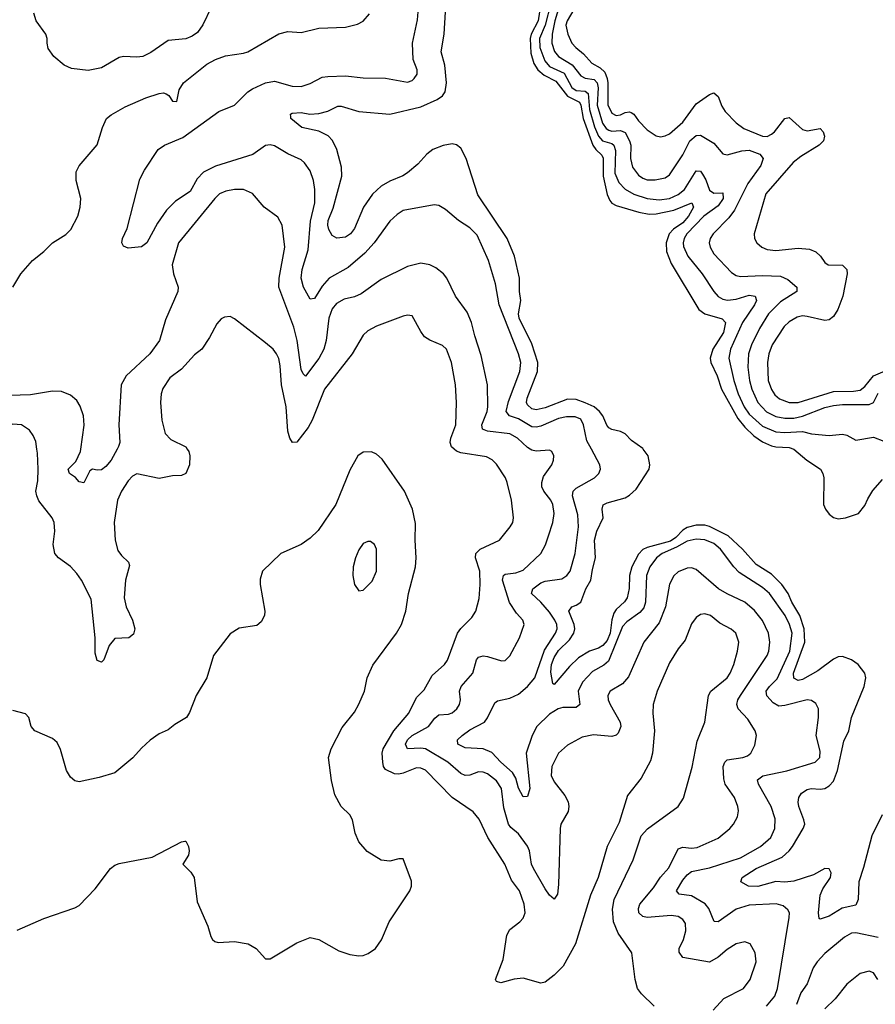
# Model space of a CAD drawing. Header units: inches. Extents: x 1682530 to 1839546, y 640742 to 791647.
# Tile 785 of 923: x 1764181 to 1768038, y 747498 to 751935. Entities that reach past the tile are written whole.
import ezdxf

# ---------------------------------------------------------------- set-up
doc = ezdxf.new("R2010")
doc.units = ezdxf.units.IN
doc.header["$MEASUREMENT"] = 0
doc.layers.add('B7764', color=7, linetype='Continuous')
doc.layers.add('B7765', color=7, linetype='Continuous')

msp = doc.modelspace()

# ---------------------------------------------------------------- linework, layer by layer
at = {"layer": 'B7764', "color": 5}
for points, elevation in [([(1764936.9, 750000), (1764943.6, 749990), (1764947.9, 749970), (1764946.5, 749930), (1764930.3, 749890), (1764910, 749880.5), (1764870, 749879.8), (1764810, 749868), (1764710, 749888), (1764690, 749878.2), (1764670, 749856.8), (1764639.8, 749810), (1764621.6, 749770), (1764607.3, 749670), (1764611.9, 749590), (1764623.6, 749543.6), (1764640.1, 749520.1), (1764671.8, 749490), (1764675.8, 749475.8), (1764657.6, 749410), (1764652.8, 749330), (1764661, 749290), (1764689.3, 749230), (1764700.2, 749190), (1764693.7, 749166.3), (1764673, 749150), (1764610, 749146), (1764584.9, 749115.1), (1764560.4, 749050), (1764550, 749039.6), (1764530, 749047), (1764520.9, 749080.9), (1764521.7, 749150), (1764504.3, 749324.3), (1764459.9, 749410), (1764439.5, 749439.5), (1764410.5, 749470.5), (1764356.1, 749510), (1764340.4, 749530), (1764331.6, 749570), (1764340.4, 749630), (1764336.4, 749670), (1764328.1, 749690), (1764267.4, 749767.4), (1764258, 749790), (1764254.8, 749810), (1764262.6, 749857.4), (1764264.7, 749910), (1764262, 749982), (1764259.2, 750000)], 680), ([(1764620.7, 750000), (1764594.2, 749950), (1764570, 749922.4), (1764550, 749907.3), (1764530, 749905.1), (1764510, 749909.6), (1764498, 749902), (1764470, 749848.7), (1764450, 749852.3), (1764432.9, 749872.9), (1764406.6, 749890), (1764399.6, 749910), (1764435.2, 749944.8), (1764455.8, 749990), (1764457.3, 750000)], 660), ([(1767041.3, 747490), (1766984.7, 747544.7), (1766966, 747570), (1766954.8, 747610), (1766940.4, 747730), (1766879, 747819), (1766857.7, 747870), (1766853.5, 747926.5), (1766861.4, 747970), (1766945.7, 748150), (1766983.1, 748256.9), (1767010.9, 748289.1), (1767149.4, 748390), (1767172.9, 748427.1), (1767213, 748567), (1767235.3, 748684.7), (1767269.8, 748770.2), (1767286.3, 748890), (1767296.5, 748910), (1767369.8, 748970), (1767383.9, 748990), (1767399.9, 749030), (1767417.2, 749090), (1767422.2, 749130), (1767409.7, 749170), (1767388.5, 749188.5), (1767336.4, 749216.4), (1767295.1, 749250), (1767270, 749258), (1767250, 749255.1), (1767230, 749241.3), (1767210, 749213.3), (1767181.3, 749138.7), (1767150, 749099.8), (1767110, 749036.4), (1767054, 748910), (1767036.9, 748850), (1767035.5, 748810), (1767043.2, 748730), (1767033.4, 748630), (1767024.6, 748595.4), (1766982.5, 748517.5), (1766920.3, 748439.7), (1766883.1, 748316.9), (1766828.8, 748210), (1766789, 748070), (1766754.7, 747990), (1766687.1, 747770), (1766630.2, 747670), (1766590, 747629.8), (1766550, 747598), (1766530, 747594.2), (1766450, 747616), (1766410, 747611.9), (1766350, 747594.3), (1766330, 747600.9), (1766325.7, 747610), (1766360.2, 747699.8), (1766377.5, 747810), (1766390, 747835.8), (1766436, 747870), (1766450, 747886), (1766459.8, 747910), (1766455.3, 747950), (1766434.8, 748010), (1766397.4, 748057.4), (1766367.4, 748130), (1766291.2, 748250), (1766251.9, 748331.9), (1766225.9, 748366), (1766130.8, 748430.8), (1766010, 748553.4), (1765990, 748562.7), (1765970, 748564), (1765910, 748540.1), (1765890, 748535), (1765870, 748536.6), (1765830, 748555.9), (1765821, 748570), (1765817.6, 748590), (1765815, 748630), (1765819.7, 748650), (1765867.9, 748730), (1765935.7, 748810), (1765970, 748880.8), (1766004, 748916), (1766040, 748980), (1766095.7, 749030), (1766110, 749049.1), (1766155.3, 749170), (1766170, 749191.8), (1766219.2, 749240.8), (1766237.1, 749270), (1766253, 749327), (1766257.6, 749390), (1766255.3, 749450), (1766236.5, 749510), (1766237.4, 749530), (1766256.9, 749550), (1766343.6, 749590), (1766391.8, 749650), (1766404.5, 749670), (1766407.6, 749690), (1766397.6, 749770), (1766379.2, 749850), (1766370.6, 749870.6), (1766330, 749932.8), (1766311.2, 749951.2), (1766285.4, 749965.4), (1766170, 749984.1), (1766150, 749991.4), (1766140, 750000)], 680), ([(1767307.7, 747472.3), (1767355.8, 747524.2), (1767443.8, 747570), (1767473.6, 747610), (1767500.4, 747690), (1767496, 747730), (1767473.7, 747770), (1767450, 747780.3), (1767410.5, 747770), (1767370, 747744.5), (1767330, 747711.1), (1767290, 747688.6), (1767170, 747709.1), (1767153.1, 747733.1), (1767154, 747750), (1767173.6, 747790), (1767184.3, 747830), (1767181.7, 747861.7), (1767170, 747881), (1767150, 747893.4), (1767117.7, 747897.7), (1767009.5, 747889.5), (1766990, 747893.4), (1766971.8, 747910), (1766969.9, 747930), (1766977, 747950), (1767037.5, 748022.5), (1767069, 748071), (1767106.7, 748113.3), (1767150, 748198.2), (1767170, 748207), (1767210, 748202.6), (1767235.2, 748204.8), (1767330, 748246.5), (1767382, 748290), (1767398.8, 748310), (1767416.7, 748343.3), (1767421.1, 748370), (1767418.5, 748390), (1767403.5, 748430), (1767361.7, 748490), (1767354.6, 748514.6), (1767352.8, 748570), (1767359.3, 748590), (1767370, 748599.3), (1767440.9, 748610), (1767461.5, 748618.5), (1767476.4, 748630), (1767494.7, 748665.3), (1767502.2, 748710), (1767496.5, 748730), (1767463, 748783), (1767419.9, 748830), (1767413.6, 748850), (1767418.1, 748870), (1767429.9, 748890), (1767549.9, 749070), (1767557.7, 749090), (1767562.5, 749130), (1767556.1, 749170), (1767530, 749227.6), (1767493.6, 749273.6), (1767450.3, 749310.3), (1767370, 749347.9), (1767331.2, 749371.2), (1767230, 749458.3), (1767210, 749464.4), (1767190, 749463.5), (1767150, 749447.3), (1767130, 749428.4), (1767110, 749391.5), (1767092.9, 749290), (1767062.9, 749217.1), (1766994.4, 749130), (1766925.4, 748974.6), (1766897.9, 748942.1), (1766843.1, 748910), (1766831.7, 748890), (1766833.8, 748870), (1766842.6, 748850), (1766888.4, 748770), (1766890.2, 748749.8), (1766879.3, 748720.7), (1766869.3, 748710.7), (1766850, 748704.8), (1766768, 748712), (1766717.2, 748702.8), (1766650, 748666.4), (1766609.3, 748630), (1766579.5, 748570), (1766576.2, 748530), (1766590, 748500.7), (1766639.2, 748439.2), (1766653.4, 748410), (1766657.1, 748390), (1766653, 748367), (1766621.1, 748310), (1766616.8, 748290), (1766610, 748038), (1766605.1, 747994.9), (1766590, 747972), (1766570, 747989.7), (1766550, 748019.3), (1766497.4, 748110), (1766488.5, 748130), (1766479.7, 748190), (1766470.9, 748210.9), (1766430, 748266), (1766395.1, 748295.1), (1766384.3, 748310), (1766363.3, 748383.3), (1766352.4, 748470), (1766330, 748504.8), (1766290, 748536.3), (1766270, 748544.1), (1766250, 748546.3), (1766210, 748530.6), (1766190, 748529.2), (1766170, 748538.6), (1766110.6, 748590), (1766010, 748649.9), (1765990, 748653.1), (1765929.7, 748650), (1765920.2, 748670), (1765928.7, 748690), (1765949.9, 748710), (1766023.7, 748750), (1766051.8, 748788.2), (1766070, 748802), (1766114.3, 748805.7), (1766130, 748811.8), (1766151.5, 748830), (1766164, 748850), (1766168.3, 748870), (1766164.2, 748910), (1766170.7, 748930), (1766223.7, 748990), (1766239.8, 749050), (1766250, 749062.3), (1766270, 749068), (1766290, 749065.2), (1766353.4, 749046.6), (1766370, 749048), (1766390, 749068), (1766433.5, 749150), (1766454.7, 749210), (1766449.7, 749230), (1766420.6, 749260.6), (1766388.7, 749308.7), (1766357.1, 749410), (1766361.5, 749430), (1766370, 749437.3), (1766417.5, 749442.5), (1766450, 749454), (1766529.9, 749530.1), (1766550.9, 749569.1), (1766565.4, 749610), (1766583.9, 749670), (1766589.9, 749710), (1766584.4, 749750), (1766575.5, 749770), (1766543.4, 749810), (1766535.5, 749830), (1766534.4, 749850), (1766542.9, 749877.1), (1766579.2, 749930), (1766586.9, 749950), (1766589.6, 749970), (1766579.3, 749990), (1766570, 749994.7), (1766510, 749990.6), (1766490, 749995.4), (1766482.5, 750000)], 660), ([(1767547.6, 747490), (1767584.5, 747535.5), (1767597.1, 747570), (1767648.9, 747890), (1767650.7, 747910.7), (1767644.2, 747924.2), (1767622.6, 747942.6), (1767591.5, 747951.5), (1767470, 747945.2), (1767410, 747927.7), (1767330, 747869.8), (1767311.9, 747871.9), (1767288, 747930), (1767270.6, 747950.6), (1767210, 747987), (1767154.5, 747994.5), (1767141.6, 748010), (1767170, 748057.6), (1767190, 748082), (1767210, 748097.1), (1767290, 748113.1), (1767430, 748158.3), (1767520.8, 748210), (1767566.8, 748250), (1767584.8, 748290), (1767585.9, 748334.1), (1767567.8, 748390), (1767511, 748490), (1767507.4, 748510), (1767531.6, 748528.4), (1767638.4, 748550), (1767766, 748590), (1767788.3, 748610), (1767790, 748639), (1767771.4, 748710), (1767782.4, 748790), (1767781.1, 748830), (1767770, 748854), (1767750, 748866.6), (1767730, 748869.8), (1767630, 748844.3), (1767602.5, 748842.5), (1767576.7, 748856.7), (1767549, 748889), (1767546.6, 748910), (1767560.2, 748930), (1767595.2, 748964.8), (1767652.6, 749090), (1767663.5, 749170), (1767651, 749210), (1767631.9, 749250), (1767561.2, 749350), (1767530, 749376.4), (1767424.3, 749444.3), (1767399.6, 749470), (1767340.5, 749550), (1767310, 749574.7), (1767270, 749591.5), (1767230, 749594.2), (1767190, 749585.7), (1767141.5, 749558.5), (1767076.8, 749530), (1767051.8, 749510), (1767021.7, 749470), (1767006.7, 749430), (1767001.3, 749310), (1766994.5, 749285.5), (1766976.7, 749263.3), (1766917.8, 749222.2), (1766898.8, 749201.2), (1766836, 749044), (1766813.7, 749026.2), (1766762.5, 748997.5), (1766718.2, 748950), (1766698.1, 748910), (1766706.5, 748850), (1766690, 748836), (1766630, 748835.4), (1766608.4, 748830), (1766570, 748805.9), (1766512.9, 748750), (1766490.6, 748709.4), (1766463.7, 748630), (1766480.9, 748470), (1766470, 748434), (1766450, 748433.6), (1766430, 748472), (1766417.9, 748517.9), (1766402.6, 748542.6), (1766350, 748589.5), (1766310, 748633.6), (1766270, 748648.9), (1766190, 748654.5), (1766156.4, 748670), (1766155.1, 748690), (1766175.8, 748710), (1766210, 748735.1), (1766276, 748770), (1766290, 748789.2), (1766322.9, 748857.2), (1766334.6, 748865.4), (1766390, 748877.6), (1766430, 748895.3), (1766470.4, 748930), (1766503.4, 748970), (1766546.4, 749093.6), (1766595.8, 749170), (1766604.2, 749190), (1766602.6, 749210), (1766593.6, 749230), (1766570, 749265.3), (1766530, 749311), (1766487.8, 749350), (1766494.8, 749370), (1766530, 749396.8), (1766550, 749405.7), (1766624.3, 749415.7), (1766647.2, 749430), (1766662.5, 749450), (1766685.4, 749530), (1766699.9, 749650), (1766696.4, 749703.6), (1766672.5, 749790), (1766675.6, 749810), (1766690, 749823.9), (1766772.4, 749870), (1766791.1, 749890), (1766799.1, 749910), (1766796.4, 749930), (1766758.2, 750000)], 640), ([(1768068.2, 748351.8), (1768022.2, 748257.8), (1767985.1, 748114.9), (1767963.1, 748050), (1767959.8, 747970), (1767950, 747944.8), (1767887.9, 747932.1), (1767830, 747895.1), (1767790, 747881.2), (1767785.4, 747885.4), (1767782.4, 747910), (1767789.9, 747990), (1767801.8, 748018.2), (1767835.6, 748070), (1767839.6, 748090), (1767829.1, 748109.1), (1767810, 748110.7), (1767758.6, 748081.4), (1767670, 748053.5), (1767630, 748049.2), (1767590, 748051.7), (1767508.7, 748028.7), (1767465.6, 748030), (1767431.2, 748050), (1767437.4, 748070), (1767501, 748110), (1767618.7, 748161.3), (1767650, 748189.5), (1767665.2, 748210), (1767713.1, 748290), (1767719.6, 748310), (1767716.2, 748330), (1767692.8, 748390), (1767690.5, 748409.5), (1767693.6, 748430), (1767705.1, 748450), (1767730, 748465.6), (1767749.4, 748470.6), (1767790, 748468), (1767810, 748471.3), (1767830, 748482.2), (1767850, 748504.2), (1767868, 748552), (1767895.4, 748684.6), (1767918.2, 748730), (1767930.5, 748790), (1767987.6, 748930), (1767995.3, 748970), (1767990.3, 748990), (1767960.1, 749030), (1767930, 749051.2), (1767890, 749065.2), (1767870, 749063.8), (1767850, 749053.5), (1767778.8, 749001.2), (1767710, 748962.5), (1767690, 748958), (1767670, 748967.9), (1767669.6, 748990), (1767719.6, 749130), (1767716.9, 749190), (1767697.3, 749250), (1767661.5, 749310), (1767645.5, 749350), (1767616.7, 749390), (1767570, 749436), (1767500.5, 749480.5), (1767439.5, 749550), (1767374.8, 749610), (1767290, 749651.5), (1767270, 749657.7), (1767230, 749657.7), (1767190, 749646.3), (1767170, 749634.7), (1767138.7, 749601.3), (1767115.1, 749584.9), (1767010, 749557.5), (1766990, 749548), (1766970, 749527.3), (1766940.1, 749470), (1766930.5, 749430.5), (1766928, 749372), (1766918.7, 749330), (1766907.5, 749312.5), (1766870, 749277.7), (1766859.4, 749260.6), (1766849.6, 749230.4), (1766842.3, 749170), (1766830, 749138.1), (1766810, 749115.5), (1766790, 749102.4), (1766749.1, 749090), (1766700.8, 749059.2), (1766659.8, 749020.2), (1766590, 748939.6), (1766584.1, 748944.1), (1766575.3, 748995.3), (1766579.1, 749030), (1766590, 749061), (1766610, 749092.2), (1766659.2, 749140.8), (1766679.1, 749170), (1766682.8, 749190), (1766680.1, 749210), (1766656.5, 749270), (1766670.5, 749289.5), (1766690, 749296.6), (1766710, 749311), (1766733.6, 749370), (1766755.4, 749410), (1766762.5, 749457.5), (1766777, 749510), (1766771.7, 749590), (1766782.2, 749630), (1766810.8, 749690), (1766806.6, 749730), (1766811.5, 749748.5), (1766830, 749758), (1766910, 749780.5), (1766930, 749792), (1766960.7, 749819.3), (1767018.6, 749910), (1767022.3, 749930), (1767014, 749970), (1766991.9, 750000)], 620), ([(1767670.6, 750000), (1767729.7, 749949.7), (1767790.1, 749910.1), (1767801.8, 749890), (1767806.4, 749870), (1767804.6, 749750), (1767813, 749730), (1767830, 749707.6), (1767850, 749692.7), (1767870, 749686.6), (1767903.6, 749690), (1767962.3, 749710), (1767990, 749745.5), (1768003.4, 749776.6), (1768026.8, 749813.2), (1768070, 749862.5)], 620), ([(1764170, 747832.9), (1764290, 747885.2), (1764430, 747932.7), (1764450, 747943.8), (1764521.1, 748018.9), (1764590, 748110.7), (1764610, 748124.9), (1764630, 748133.4), (1764778.6, 748161.4), (1764910, 748230.8), (1764926.3, 748233.7), (1764930, 748234), (1764943, 748210), (1764944.9, 748190), (1764942.6, 748170), (1764917.3, 748130), (1764953.5, 748093.5), (1764967.2, 748070), (1764980.7, 747960.7), (1765029, 747850), (1765043.5, 747803.5), (1765050.3, 747790.2), (1765061.3, 747781.3), (1765076.7, 747776.7), (1765150, 747781.3), (1765211.3, 747771.3), (1765248, 747750), (1765290, 747702.8), (1765310, 747702.8), (1765430, 747775.5), (1765490, 747799.1), (1765530, 747790.6), (1765619.1, 747739.1), (1765670, 747723.2), (1765710, 747716.9), (1765730, 747718.3), (1765752.6, 747727.4), (1765785.6, 747750), (1765811.8, 747788.2), (1765846, 747870), (1765939.7, 748010), (1765948, 748030), (1765947.6, 748052.4), (1765910, 748153.2), (1765890, 748153.6), (1765850, 748142.6), (1765810, 748148.2), (1765747.5, 748187.5), (1765709.7, 748229.7), (1765693, 748270), (1765682, 748330), (1765670, 748351.5), (1765629.8, 748389.8), (1765602.4, 748442.4), (1765586.8, 748506.8), (1765573.8, 748610), (1765585.6, 748650), (1765635, 748745), (1765690, 748815.3), (1765710, 748850.4), (1765734.9, 748910), (1765747.3, 748970), (1765773.6, 749026.4), (1765879.8, 749170), (1765902.6, 749210), (1765921.5, 749270), (1765933.5, 749350), (1765965.5, 749470), (1765969.1, 749510), (1765963.6, 749590), (1765964.8, 749664.8), (1765952.5, 749730), (1765915.6, 749810), (1765814.9, 749954.9), (1765790, 749978), (1765767.8, 749987.8), (1765730, 749986.3), (1765706, 749970), (1765670, 749905.1), (1765605.9, 749750), (1765526.4, 749633.6), (1765490, 749598.5), (1765450, 749569.7), (1765358, 749530), (1765276.3, 749450), (1765265.5, 749414.5), (1765265.3, 749390), (1765286, 749270), (1765284.2, 749250), (1765270, 749222), (1765250, 749206), (1765170, 749193.3), (1765130, 749167), (1765054.9, 749070), (1765025.3, 748970), (1764976.5, 748890), (1764947.3, 748812.7), (1764933.7, 748790), (1764880.4, 748759.6), (1764850, 748735.8), (1764810, 748716.9), (1764770, 748688), (1764730, 748652.8), (1764691.5, 748608.5), (1764610, 748540.9), (1764540, 748520), (1764450, 748500.4), (1764430, 748505.4), (1764410, 748522.4), (1764392.2, 748552.2), (1764365.9, 748645.9), (1764350, 748677.7), (1764330, 748696.5), (1764250, 748731.1), (1764233.5, 748750), (1764222.6, 748790), (1764207, 748807), (1764150, 748822)], 720), ([(1768050, 747799.1), (1767950, 747820.7), (1767930, 747818.2), (1767899.1, 747800.9), (1767810, 747727.5), (1767775.3, 747690), (1767758.1, 747661.9), (1767730.1, 747590), (1767702.3, 747550), (1767683.1, 747496.9)], 640), ([(1768048.5, 747610), (1768030, 747639.7), (1768010, 747648.2), (1767970, 747636.4), (1767910, 747589.7), (1767856.7, 747523.3), (1767810, 747477.6)], 660)]:
    msp.add_lwpolyline(points, dxfattribs=dict(at, elevation=elevation))
at = {"layer": 'B7764', "color": 5, "elevation": 740}
msp.add_lwpolyline([(1765750, 749584.5), (1765730, 749574.5), (1765710, 749546.6), (1765694.3, 749510), (1765684.2, 749470), (1765683, 749430), (1765690.6, 749390.6), (1765710, 749362), (1765730, 749364.7), (1765770, 749404.9), (1765789.6, 749450), (1765789.5, 749549.5), (1765781.2, 749570), (1765763.2, 749583.2)], close=True, dxfattribs=at)
at = {"layer": 'B7765', "color": 5}
for points, elevation in [([(1766575.2, 752010), (1766549.6, 751910.4), (1766524.7, 751850), (1766526, 751810), (1766547.8, 751750), (1766570, 751725.1), (1766634.9, 751694.9), (1766670, 751629.4), (1766690, 751616), (1766730, 751613.9), (1766743.2, 751603.2), (1766750.2, 751530), (1766772.6, 751452.6), (1766790.6, 751410.6), (1766807.7, 751390), (1766850, 751376.9), (1766858.9, 751370), (1766866.4, 751346.4), (1766863.8, 751243.8), (1766882.2, 751202.2), (1766910, 751171.8), (1766950, 751148.4), (1767010, 751129.3), (1767063.8, 751123.8), (1767110, 751129.1), (1767150, 751147.2), (1767177.7, 751170), (1767230, 751254), (1767250, 751252.3), (1767259.2, 751239.2), (1767273.8, 751213.8), (1767290, 751167), (1767310, 751154.1), (1767350, 751155.3), (1767351.9, 751130), (1767330, 751096.4), (1767265.2, 751050), (1767188.3, 750970), (1767176.3, 750950), (1767171.8, 750930), (1767173.7, 750913.7), (1767193.4, 750870), (1767257.2, 750790), (1767309.5, 750710), (1767330, 750687.6), (1767350, 750675.5), (1767371.9, 750671.9), (1767410, 750676.2), (1767470, 750693.3), (1767496.9, 750690), (1767502.3, 750670), (1767493.9, 750650), (1767439.7, 750570), (1767385.6, 750450), (1767377.9, 750410), (1767400.7, 750310), (1767419.6, 750250), (1767447, 750190), (1767470, 750157.2), (1767530, 750103.8), (1767590, 750078.6), (1767630, 750075.1), (1767710, 750079.9), (1767750, 750068.6), (1767830, 750061.9), (1767890, 750068), (1767910, 750062.7), (1767950, 750040.5), (1768030, 750054), (1768076.7, 750036.7)], 640), ([(1766617.5, 752010), (1766593.4, 751930), (1766581.3, 751870), (1766580.1, 751830), (1766591.6, 751791.6), (1766609.2, 751769.2), (1766671.7, 751731.6), (1766710, 751681.9), (1766730, 751671.7), (1766770, 751665.6), (1766783.7, 751650), (1766788.6, 751628.6), (1766784.1, 751550), (1766808.9, 751469), (1766825.3, 751445.3), (1766837.4, 751437.4), (1766850, 751433), (1766890, 751435.6), (1766910, 751427.1), (1766930.5, 751390), (1766935.2, 751370), (1766934.4, 751310), (1766943.4, 751270), (1766970, 751234), (1766990, 751220.6), (1767010, 751213.2), (1767046.1, 751213.9), (1767090, 751223), (1767110, 751236.3), (1767170, 751326.3), (1767202.6, 751390), (1767230, 751413.9), (1767250, 751415), (1767310, 751378.8), (1767350.1, 751330.1), (1767370, 751326.4), (1767435.9, 751344.1), (1767470, 751347.1), (1767517.8, 751330), (1767532.7, 751310), (1767521.7, 751278.3), (1767463.7, 751196.4), (1767402.7, 751077.3), (1767377.5, 751042.5), (1767306.4, 750970), (1767293.8, 750950), (1767289.4, 750930), (1767292.8, 750910), (1767310, 750879.7), (1767390, 750795.5), (1767410, 750782), (1767430, 750777.4), (1767530, 750783.1), (1767610, 750778.8), (1767644.2, 750764.2), (1767684, 750730), (1767684.6, 750710), (1767610, 750663.4), (1767555.9, 750610), (1767516.4, 750543.6), (1767480.3, 750470), (1767466.3, 750430), (1767463.9, 750370), (1767470.8, 750310), (1767482, 750270), (1767508.8, 750210), (1767548.1, 750168.1), (1767590, 750146.4), (1767630, 750139), (1767670, 750139.4), (1767710, 750149.1), (1767810, 750187.2), (1767850, 750197.2), (1767890, 750201.7), (1768010, 750200.8), (1768030.4, 750210), (1768050, 750252.5)], 660), ([(1764149.8, 750730), (1764187.1, 750790), (1764239.2, 750850), (1764289.7, 750890), (1764329.7, 750930), (1764390, 750967.2), (1764411.6, 750990), (1764443.6, 751050), (1764454.7, 751090), (1764456.3, 751130), (1764436.3, 751210), (1764435.6, 751250), (1764450, 751276.3), (1764530, 751371), (1764555.1, 751450), (1764573.2, 751490), (1764593.3, 751506.7), (1764657.4, 751542.6), (1764750, 751582.6), (1764810, 751602.4), (1764830, 751606.4), (1764841.7, 751601.7), (1764853.5, 751593.5), (1764870, 751568.8), (1764890, 751567), (1764900.1, 751619.9), (1764919.7, 751650), (1765024.7, 751735.2), (1765064, 751756), (1765108.3, 751771.7), (1765190, 751783.7), (1765210, 751790.4), (1765350, 751872.2), (1765390, 751882), (1765450, 751878), (1765530, 751896.9), (1765650, 751901.5), (1765704.2, 751915.8), (1765730, 751928.7), (1765758.7, 751961.3)], 660), ([(1765043.8, 751990), (1765007.4, 751912.6), (1764983.1, 751876.9), (1764959.2, 751860.8), (1764930.3, 751849.7), (1764850, 751841.6), (1764772.6, 751787.4), (1764736, 751770), (1764710, 751766.9), (1764650, 751769.7), (1764630, 751765.4), (1764550, 751718.9), (1764490, 751706.9), (1764415.4, 751715.4), (1764381.2, 751730), (1764336, 751770), (1764310, 751805.2), (1764304.7, 751830), (1764306, 751850), (1764299.8, 751870), (1764255.5, 751930), (1764244.9, 751964.9)], 660), ([(1766758.2, 750000), (1766737.6, 750037.6), (1766722.2, 750110), (1766710, 750134.4), (1766685, 750145), (1766645.6, 750145.6), (1766610, 750137.9), (1766530, 750104.2), (1766510, 750098.7), (1766490, 750100.5), (1766430, 750135.9), (1766389.8, 750150), (1766373.8, 750170), (1766384.7, 750215.3), (1766435, 750350), (1766439.6, 750390), (1766429.2, 750430), (1766342, 750650), (1766325.5, 750745.5), (1766293.8, 750850), (1766243.7, 750963.7), (1766210, 750997.8), (1766159.6, 751030), (1766100.1, 751080.1), (1766070, 751098.4), (1766050, 751101.6), (1765910, 751074.8), (1765882.2, 751057.8), (1765850, 751027.3), (1765779.3, 750930), (1765737, 750883), (1765661.3, 750818.7), (1765576.3, 750770), (1765545.1, 750734.9), (1765510, 750678.9), (1765490, 750675.8), (1765459.9, 750730), (1765449.9, 750770), (1765455, 750810), (1765481.1, 750898.9), (1765492.8, 751027.2), (1765511.4, 751110), (1765511.2, 751170), (1765505.3, 751210), (1765490, 751254), (1765465.4, 751290), (1765450, 751304.4), (1765390, 751331.1), (1765330, 751366.9), (1765310, 751371.9), (1765290, 751367.7), (1765232.4, 751327.6), (1765064.1, 751275.9), (1765010, 751248.1), (1764981.7, 751218.3), (1764950, 751161.4), (1764883, 751117), (1764843.8, 751076.2), (1764802, 751018), (1764753.8, 750930), (1764730, 750911), (1764670, 750905.1), (1764650, 750915.1), (1764641.3, 750930), (1764644.5, 750950), (1764665.8, 750994.2), (1764723.2, 751216.8), (1764743.3, 751256.7), (1764806.2, 751350), (1764833.5, 751370), (1764916.1, 751403.9), (1765078.6, 751521.4), (1765150, 751550.2), (1765209.2, 751610), (1765230, 751623.4), (1765290, 751650.7), (1765330, 751658.4), (1765410, 751635.9), (1765450, 751634.8), (1765490, 751647.3), (1765544.4, 751675.6), (1765570, 751679.8), (1765650, 751682.6), (1765730, 751672.9), (1765830, 751671.4), (1765930, 751654), (1765950, 751661.3), (1765959.6, 751670), (1765972.4, 751690), (1765972.2, 751710), (1765955.6, 751755.6), (1765951.6, 751830), (1765974.1, 751934.1), (1765977.2, 751970)], 640), ([(1766991.9, 750000), (1766990, 750002.6), (1766939.5, 750039.5), (1766910, 750069.2), (1766890, 750079), (1766850, 750088.1), (1766836.3, 750096.3), (1766827.4, 750107.4), (1766809.9, 750150), (1766795, 750170), (1766770, 750190), (1766730, 750208.3), (1766690, 750223), (1766650, 750225.6), (1766550, 750185.8), (1766510, 750176.9), (1766490, 750181.4), (1766470, 750200.3), (1766465.3, 750210), (1766468.2, 750230), (1766515.4, 750350), (1766517, 750390), (1766490, 750474.1), (1766432.6, 750590), (1766429.9, 750610.1), (1766440.3, 750670), (1766434.6, 750710), (1766433.8, 750770), (1766411.7, 750870), (1766378.1, 750950), (1766246, 751146), (1766193.4, 751310), (1766170, 751356.5), (1766150, 751372.1), (1766130, 751375.5), (1766090, 751368.8), (1766044.2, 751350), (1766016.4, 751330), (1765976.4, 751283.6), (1765930, 751245.3), (1765909, 751231), (1765850, 751207), (1765810, 751185), (1765771.5, 751148.5), (1765731.7, 751090), (1765690, 750994.8), (1765673, 750970), (1765650, 750954.6), (1765611, 750951), (1765590, 750962.9), (1765575, 750990), (1765569.9, 751010), (1765571.7, 751030), (1765594.6, 751085.4), (1765633.9, 751230), (1765631.5, 751270), (1765610.7, 751350.7), (1765590.7, 751390.7), (1765571.4, 751411.4), (1765530, 751432.3), (1765453.3, 751450), (1765403.9, 751490), (1765402.8, 751497.2), (1765401.6, 751510), (1765410, 751513.8), (1765450, 751517.1), (1765489.4, 751509.4), (1765530, 751512.6), (1765570, 751523.4), (1765615, 751545), (1765630, 751545.3), (1765710, 751522.3), (1765850, 751509.6), (1765990, 751542.3), (1766063.8, 751576.2), (1766087.6, 751592.4), (1766098.8, 751610), (1766105.7, 751650), (1766097.3, 751730), (1766080.9, 751790), (1766094.2, 751870), (1766100.4, 751970)], 620), ([(1766524.9, 751970), (1766517.7, 751930), (1766486.8, 751870), (1766481.6, 751850), (1766485.1, 751785.1), (1766498.2, 751738.2), (1766516.5, 751710), (1766545.8, 751685.8), (1766598, 751658), (1766650.3, 751590.3), (1766704.1, 751564.1), (1766710.4, 751550.4), (1766720.4, 751490), (1766765.3, 751370), (1766778.8, 751350), (1766805.3, 751325.3), (1766811.8, 751311.8), (1766810.8, 751230), (1766830, 751147.1), (1766841, 751121), (1766850, 751108.4), (1766870, 751098.4), (1766972.7, 751067.3), (1767018.4, 751058.4), (1767050, 751060.5), (1767130, 751077.6), (1767211.1, 751110), (1767218.2, 751090), (1767196.4, 751050), (1767170, 751019.8), (1767128.6, 750991.4), (1767108.2, 750970), (1767094.7, 750930), (1767097.4, 750890), (1767117.2, 750837.2), (1767243, 750630), (1767270.2, 750610), (1767347.7, 750587.7), (1767362.1, 750570), (1767354.3, 750525.7), (1767304.8, 750450), (1767293.1, 750410), (1767296.7, 750390), (1767325.2, 750330), (1767345.1, 750270), (1767418.6, 750138.6), (1767450, 750099.3), (1767490, 750060.3), (1767530, 750033.3), (1767570, 750015.4), (1767590, 750010.4), (1767650, 750007.8), (1767670, 750000.5), (1767670.6, 750000)], 620), ([(1766678.7, 751981.3), (1766649.3, 751930), (1766643.7, 751910), (1766651.4, 751870), (1766669.6, 751830), (1766687.3, 751810), (1766721.9, 751781.9), (1766760.1, 751740.1), (1766798.3, 751718.3), (1766818.4, 751698.4), (1766829.8, 751670), (1766832.4, 751650), (1766831.6, 751551.6), (1766850, 751513.4), (1766870, 751503), (1766890, 751506.6), (1766910, 751516.6), (1766930, 751520.1), (1766937.1, 751517), (1766950, 751509.5), (1766970, 751480.2), (1767010, 751438.8), (1767050, 751412.3), (1767070, 751408.1), (1767090, 751411.2), (1767110, 751420.7), (1767170, 751473.5), (1767230, 751555.5), (1767290, 751598.4), (1767310, 751605.4), (1767328.9, 751588.9), (1767345.7, 751545.7), (1767361.1, 751521.1), (1767410.2, 751470), (1767445.1, 751445.1), (1767530, 751410.2), (1767550, 751409.6), (1767570, 751419.4), (1767583.1, 751430), (1767630, 751490.4), (1767650, 751494.9), (1767710, 751440.8), (1767730, 751433.8), (1767790, 751445.5), (1767802.4, 751430), (1767808.9, 751410), (1767803.6, 751390), (1767785.2, 751370), (1767701.9, 751318.1), (1767668.3, 751291.7), (1767545, 751150), (1767491.3, 750970), (1767493.6, 750950), (1767504.4, 750930), (1767526, 750910), (1767550, 750899), (1767590, 750894.6), (1767690, 750905.1), (1767741.2, 750901.2), (1767770, 750889.1), (1767790.1, 750870.1), (1767810, 750841.1), (1767826, 750830), (1767890, 750829.1), (1767910.2, 750810), (1767910.8, 750790), (1767891.4, 750690), (1767869.4, 750630), (1767850, 750598.4), (1767830, 750583), (1767810, 750580.2), (1767730, 750598.5), (1767710, 750600.2), (1767685.2, 750594.8), (1767650, 750574.3), (1767627, 750553), (1767572.9, 750470), (1767558.5, 750430), (1767551.7, 750390), (1767555.2, 750310), (1767570, 750268.4), (1767585.5, 750245.5), (1767606.2, 750226.2), (1767649.7, 750209.7), (1767690, 750209.7), (1767850, 750260.5), (1767938.9, 750261.1), (1767970, 750266.5), (1767990, 750282.8), (1768030.2, 750329.8), (1768113.8, 750366.2)], 680), ([(1766482.5, 750000), (1766470, 750007.6), (1766424.6, 750050), (1766390, 750069.3), (1766290, 750080.4), (1766267.3, 750090), (1766264.7, 750110), (1766288.7, 750170), (1766291.6, 750190), (1766290.6, 750289.4), (1766262.1, 750422.1), (1766232.7, 750510), (1766218, 750570), (1766197.9, 750617.9), (1766145.7, 750690), (1766106.6, 750770), (1766091.3, 750790), (1766056.8, 750816.8), (1766030, 750830.9), (1765990, 750838), (1765930, 750822.6), (1765810, 750764.5), (1765720.2, 750699.8), (1765690, 750686.4), (1765644.4, 750675.6), (1765610, 750656.8), (1765590, 750631.8), (1765574.2, 750590), (1765563.4, 750490), (1765552.6, 750450), (1765530, 750409), (1765470, 750328.2), (1765459.2, 750339.2), (1765450, 750359.3), (1765432.1, 750490), (1765417.2, 750550), (1765348.9, 750730), (1765350.5, 750770), (1765376.2, 750910), (1765364.7, 751010), (1765344.7, 751044.7), (1765283.6, 751090), (1765230, 751152.4), (1765189.8, 751169.8), (1765150, 751170.6), (1765110, 751162.3), (1765082.6, 751150), (1765060.8, 751130), (1764896.9, 750930), (1764869.1, 750830), (1764875.4, 750790), (1764895.9, 750730), (1764894.2, 750710), (1764838, 750582), (1764811, 750490), (1764768.7, 750430), (1764660.6, 750330), (1764638.1, 750290), (1764628, 750110), (1764632.8, 750030), (1764627.4, 750012.6), (1764620.7, 750000)], 660), ([(1766140, 750000), (1766128.2, 750010), (1766122.3, 750030), (1766125, 750050), (1766146.5, 750110), (1766149.9, 750210.2), (1766146.3, 750290), (1766128.3, 750390), (1766105.1, 750450), (1766087.5, 750467.5), (1766030, 750490.9), (1766006.6, 750506.6), (1765988.7, 750530), (1765950, 750600.5), (1765930, 750604.4), (1765910, 750599.2), (1765790, 750554.5), (1765750, 750532.6), (1765730, 750513), (1765680.6, 750430), (1765555, 750270), (1765499.3, 750130), (1765481.8, 750098.2), (1765430, 750031.2), (1765410.3, 750029.7), (1765398.4, 750050), (1765390, 750081.2), (1765382.2, 750190), (1765361.9, 750290), (1765355.6, 750375.6), (1765349.1, 750409.1), (1765339.2, 750430), (1765324, 750450), (1765290, 750479.1), (1765150, 750587), (1765130, 750597.2), (1765104.7, 750595.3), (1765090, 750586.6), (1765070, 750564.5), (1765037.2, 750502.8), (1765001.7, 750450), (1764970, 750424.4), (1764910, 750361), (1764858.7, 750321.3), (1764826.9, 750273.1), (1764819, 750250), (1764816.1, 750210), (1764822, 750130), (1764836.5, 750070), (1764863.4, 750043.4), (1764930.2, 750010.2), (1764936.9, 750000)], 680), ([(1764457.3, 750000), (1764472.4, 750107.6), (1764469.2, 750150), (1764454, 750194), (1764438.5, 750218.5), (1764410, 750243.2), (1764370, 750259.3), (1764330, 750261), (1764230, 750244.3), (1764090, 750239.9)], 660), ([(1764259.2, 750000), (1764253.9, 750033.9), (1764241.8, 750061.8), (1764224.9, 750084.9), (1764190, 750109.8), (1764150, 750112.7), (1764070, 750083.1), (1763990, 750071.1), (1763950, 750049.7), (1763910, 750016.3), (1763900.1, 750000)], 680)]:
    msp.add_lwpolyline(points, dxfattribs=dict(at, elevation=elevation))

doc.saveas('drawing.dxf')
